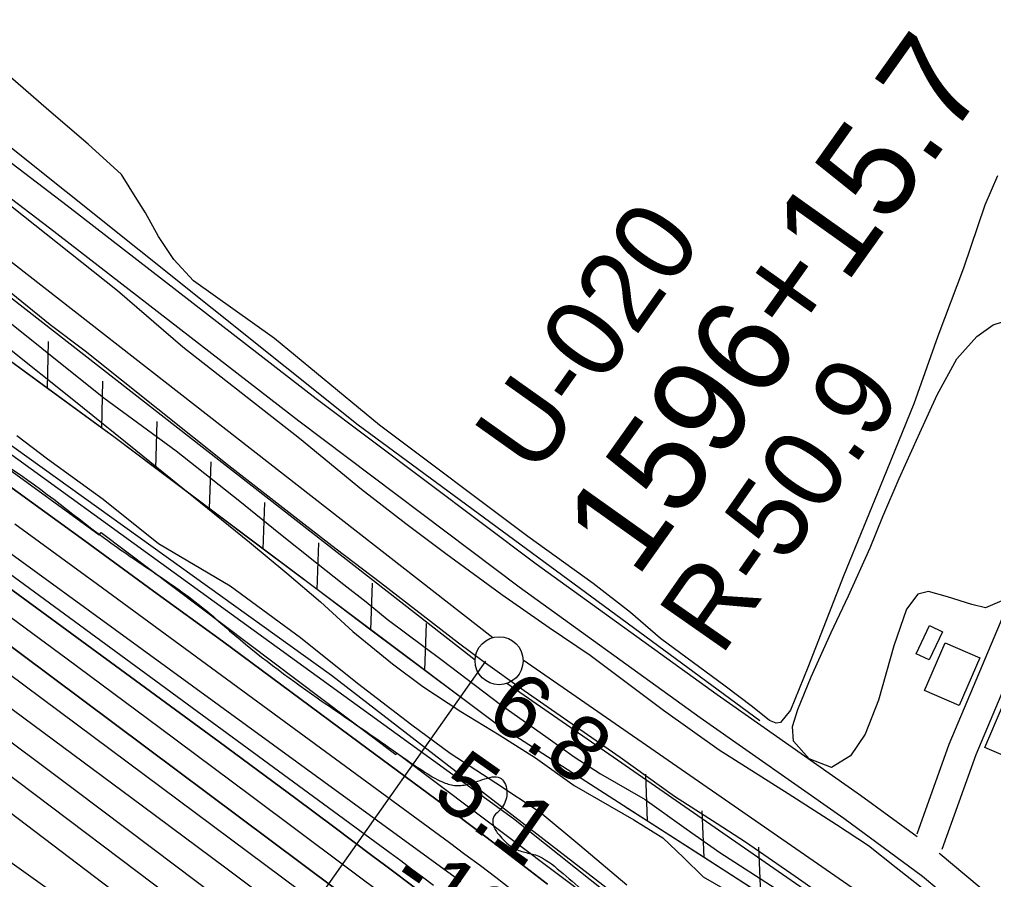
# Model space of a CAD drawing. Extents: x 3734862 to 3772949, y 391520 to 417239.
# Drawn here: x 3760730 to 3761743, y 400993 to 401887 of the extents above; entities that cross this region are included whole.
import ezdxf

# ---------------------------------------------------------------- set-up
doc = ezdxf.new("R2010")
doc.units = 0
for name, color, linetype in [('V-BLDG-OTLN', 7, 'Continuous'), ('V-FLOD-BASE', 7, 'Continuous'), ('V-LEVE-TOET', 7, 'Continuous'), ('V-RIVR-EDGE', 7, 'Continuous'), ('V-RIVR-RANG', 7, 'Continuous'), ('V-RIVR-RANG-IDEN', 7, 'Continuous'), ('V-ROAD-CNTR', 7, 'Continuous'), ('V-RRAP-FSHR', 7, 'Continuous'), ('V-RRAP-RVMT', 7, 'Continuous'), ('V-SITE-VEGE', 7, 'Continuous'), ('V-SURV-IDEN', 7, 'Continuous'), ('V-SURV-LINE', 7, 'Continuous'), ('V-TOPO-DPTH', 7, 'Continuous'), ('V-TOPO-MAJR', 7, 'Continuous'), ('V-TOPO-MINR', 7, 'Continuous'), ('V-TOPO-SHOR', 7, 'Continuous'), ('V-TOPO-WATR', 7, 'Continuous')]:
    doc.layers.add(name, color=color, linetype=linetype)

msp = doc.modelspace()

# ---------------------------------------------------------------- linework, layer by layer
at = {"layer": 'V-BLDG-OTLN'}
for points in [[(3761690.4, 401250.7), (3761676.5, 401221.4), (3761663, 401227.8), (3761676.9, 401257.1)], [(3761671.5, 401189.4), (3761693, 401239.1), (3761729, 401223.5), (3761707.5, 401173.8)], [(3761811.6, 401198.7), (3761774.8, 401112.9), (3761734.2, 401130.3), (3761771, 401216.1)]]:
    msp.add_lwpolyline(points, close=True, dxfattribs=at)
at = {"layer": 'V-FLOD-BASE'}
msp.add_lwpolyline([(3760697.2, 401622.4), (3760761.9, 401570), (3760798.5, 401542.8), (3760947.9, 401423.4), (3761025.7, 401362.7), (3761059.5, 401336.8), (3761105.6, 401301.9), (3761186.9, 401239.1), (3761212.4, 401220.2), (3761255.1, 401189.5), (3761300.6, 401158), (3761355.1, 401120.3), (3761411.6, 401079.7), (3761455.7, 401051.1), (3761485.4, 401032.2), (3761537, 400996.5), (3761599.8, 400952.5), (3761633.5, 400926), (3761683.8, 400888.2)], dxfattribs=at)
at = {"layer": 'V-LEVE-TOET'}
for points in [[(3761734.4, 400932.5), (3761642.1, 401005.1), (3761613.2, 401028.1), (3761580.1, 401049.8), (3761529.8, 401082), (3761458.1, 401127.5), (3761400.2, 401168.7), (3761323.7, 401226), (3761281, 401254.6), (3761232, 401288.9), (3761173.5, 401331.5), (3761132.1, 401362.9), (3761086, 401398.5), (3761021.2, 401451.6), (3760900, 401546.5), (3760831.9, 401605.1), (3760708.6, 401702.9)], [(3760688.5, 401597.3), (3760817.9, 401494), (3760893, 401438.8), (3760959.2, 401386.4), (3760999.8, 401353.6), (3761039, 401322.2), (3761067.3, 401299.9), (3761090.7, 401281.7), (3761112.7, 401263.6), (3761169.9, 401221), (3761230.5, 401174.9), (3761280.2, 401139.9), (3761307, 401120.4)], [(3761307, 401120.4), (3761334.6, 401102.9), (3761380.8, 401076.3), (3761423.5, 401045.5), (3761458.7, 401021.1), (3761564.2, 400953.2)]]:
    msp.add_lwpolyline(points, dxfattribs=at)
at = {"layer": 'V-RIVR-EDGE'}
msp.add_spline([(3755702.1, 404495.3), (3755757.2, 404470.8), (3755793.3, 404451.2), (3755852.5, 404424.4), (3755881.4, 404415.7), (3755906.2, 404404.4), (3755920.2, 404395.8), (3755948.7, 404379.4), (3755958.2, 404378.9), (3755969, 404378), (3755990.7, 404368.5), (3756022.8, 404350.3), (3756054.8, 404336.6), (3756079.7, 404323), (3756103.6, 404309.4), (3756144.2, 404288), (3756167.7, 404269), (3756188.9, 404253.6), (3756231.4, 404233.1), (3756271.6, 404217.2), (3756299.1, 404203.1), (3756403, 404163.5), (3756460.4, 404140.3), (3756508.7, 404114.9), (3756530.8, 404104), (3756588.2, 404078), (3756639.2, 404052.1), (3756694.3, 404019.5), (3756726.8, 403998.1), (3756735.8, 403989.1), (3756740.3, 403979.6), (3756740.3, 403973.2), (3756740.7, 403967.8), (3756747.5, 403960.5), (3756759.7, 403953.7), (3756786.3, 403941.5), (3756814.3, 403929.2), (3756864.5, 403904.6), (3756889.3, 403896), (3756899.7, 403897.3), (3756908.3, 403901.8), (3756919.2, 403901.3), (3756933.2, 403894.1), (3756945.8, 403892.7), (3756956.2, 403893.1), (3756962.1, 403897.2), (3756970.7, 403896.7), (3756978.4, 403894.4), (3756992.4, 403894.8), (3757002.8, 403897.5), (3757019.1, 403901.5), (3757027.7, 403901.5), (3757034, 403901.1), (3757036.3, 403896.5), (3757036.7, 403891.1), (3757038.5, 403883.4), (3757046.6, 403874.3), (3757060.6, 403866.2), (3757076.4, 403853.9), (3757104.4, 403831.2), (3757122.4, 403816.7), (3757145.5, 403804.5), (3757165.3, 403796.7), (3757181.6, 403787.2), (3757194.2, 403777.7), (3757213.6, 403765.4), (3757229.9, 403756.3), (3757251.6, 403745.9), (3757266.5, 403741.3), (3757283.2, 403734.5), (3757308.9, 403720.9), (3757360.4, 403694.1), (3757393.8, 403670.9), (3757430, 403657.3), (3757461.6, 403645.4), (3757505.4, 403628.1), (3757548.3, 403610.4), (3757591.7, 403587.2), (3757649.5, 403552.3), (3757711.8, 403512.8), (3757753.8, 403493.2), (3757766.9, 403487.8), (3757773.2, 403487.8), (3757785.9, 403494.1), (3757794.5, 403494), (3757803.5, 403489.5), (3757807.1, 403480.9), (3757810.6, 403456), (3757814.2, 403447.9), (3757826.4, 403437), (3757854.4, 403422.9), (3757930.3, 403373.9), (3757975.8, 403342.6), (3758005.2, 403323.5), (3758062.1, 403286.7), (3758092.3, 403263.6), (3758175.8, 403209.6), (3758234.5, 403169.2), (3758283.7, 403133.8), (3758328.8, 403103.4), (3758399.2, 403041.7), (3758421.8, 403023.1), (3758438.1, 403017.7), (3758463.8, 403017.6), (3758491.4, 403026.1), (3758504.5, 403022), (3758513.6, 403014.3), (3758514, 403006.2), (3758499.9, 402997.2), (3758498.1, 402989.9), (3758502.2, 402978.2), (3758510.7, 402969.6), (3758522, 402962.8), (3758545, 402948.7), (3758582.1, 402926.9), (3758650.2, 402878.8), (3758697.6, 402840.7), (3758721.5, 402820.3), (3758740.9, 402809.4), (3758782, 402784.9), (3758831.2, 402755.4), (3758902.1, 402711.8), (3758960.4, 402675.5), (3759018.6, 402634.6), (3759069.6, 402599.7), (3759134.6, 402553.4), (3759185.6, 402508.1), (3759223.5, 402478.1), (3759262.3, 402448.2), (3759321.4, 402402.4), (3759371.5, 402366.1), (3759431.5, 402323.4), (3759463.6, 402300.3), (3759488.9, 402281.7), (3759576.9, 402222.7), (3759627, 402186.8), (3759672.1, 402153.7), (3759778.2, 402087.4), (3759832.8, 402050.7), (3759873, 402019.4), (3759909.5, 401989.4), (3760050.8, 401883.7), (3760100, 401850.2), (3760145.6, 401819.3), (3760185.8, 401788), (3760211.9, 401766.7), (3760254.8, 401734.5), (3760285.5, 401709.1), (3760303.1, 401700.5), (3760325.3, 401691.4), (3760352.8, 401671.4), (3760391.1, 401641), (3760430.4, 401612), (3760461.6, 401590.2), (3760536.9, 401543), (3760583, 401510.8), (3760602.8, 401495.8), (3760629, 401477.2), (3760672.4, 401449.5), (3760711.2, 401426.8), (3760818.6, 401347.8), (3760872.3, 401310.6), (3760925.6, 401271.6), (3760948.6, 401251.7), (3761039.8, 401181.8), (3761107, 401135.5), (3761151.7, 401104.7), (3761172.9, 401093.3), (3761186, 401090.6), (3761199.2, 401092.8), (3761219.5, 401099.1), (3761228.1, 401099.5), (3761233.5, 401095.4), (3761236.7, 401087.7), (3761236.6, 401077.8), (3761228.5, 401063.8), (3761223, 401057.5), (3761223, 401049.3), (3761228.9, 401039.4), (3761242.4, 401026.7), (3761254.1, 401021.7), (3761266.8, 401018.5), (3761292.5, 401001.7), (3761317.3, 400980.4), (3761342.1, 400955.4), (3761463.1, 400853.4), (3761510, 400812.1), (3761550.2, 400777.7), (3761585.3, 400746.8), (3761681.5, 400674.3), (3761756.4, 400618.9), (3761817.8, 400572.2), (3761878.3, 400530.4), (3761996.5, 400436.5), (3762057.4, 400389.8), (3762104.8, 400352.6), (3762156.3, 400313.2), (3762204.5, 400277.3), (3762245.2, 400247.8), (3762291.6, 400210.2), (3762325.9, 400182.1), (3762356.2, 400159.8), (3762404, 400123.6), (3762432.9, 400101.3), (3762455.5, 400091.3), (3762473.5, 400075.9), (3762512.3, 400044.2), (3762551.6, 400012.4), (3762593.6, 399983.8), (3762620.2, 399963.4), (3762661.7, 399937.1), (3762686.6, 399919.8), (3762793.1, 399841.3), (3762834.6, 399812.8), (3762873.4, 399790.1), (3762923.1, 399758.3), (3762957, 399737.4), (3762984, 399721.5), (3763024.2, 399693.4), (3763075.2, 399657.5), (3763115.9, 399633.9), (3763172.8, 399601.2), (3763228.7, 399568.5), (3763285.2, 399533.6), (3763344.3, 399494.1), (3763398.5, 399455.1), (3763444.1, 399421), (3763484.7, 399391.1), (3763603.4, 399303.1), (3763654.8, 399261.8), (3763661.1, 399259.5), (3763667, 399254.5), (3763672, 399245), (3763696.3, 399224.2), (3763722.9, 399200.1), (3763745.5, 399180.2), (3763818.1, 399117.2), (3763841.6, 399099.5), (3763852.4, 399092.2), (3763858.8, 399084.1), (3763875, 399067.3), (3763898, 399046), (3763924.6, 399023.8), (3763949, 399007.9), (3763970.2, 398987.5), (3764004, 398952.6), (3764028.4, 398926.7), (3764056.8, 398899.5), (3764092.9, 398862.4), (3764130.8, 398826.1), (3764147, 398811.6), (3764152.9, 398799.8), (3764162.3, 398783.5), (3764173.6, 398768.6), (3764186.7, 398757.2), (3764206.1, 398746.3), (3764226.9, 398742.2), (3764246.3, 398733.6), (3764269.3, 398717.7), (3764284.2, 398703.2), (3764301.8, 398691.8), (3764323, 398678.2), (3764345.1, 398661), (3764412.4, 398596.6), (3764457, 398559.9), (3764502.6, 398522.7), (3764538.3, 398497.7), (3764566.3, 398486.4), (3764583.9, 398484.5), (3764604.2, 398486.3), (3764616.5, 398486.2), (3764626.4, 398481.7), (3764630.9, 398474.4), (3764636.3, 398461.3), (3764634.9, 398450), (3764631.7, 398441.4), (3764633.1, 398434.7), (3764636.2, 398430.1), (3764643.9, 398425.6), (3764661.1, 398421.5), (3764685.4, 398409.2), (3764715.2, 398382), (3764745.4, 398356.1), (3764793.3, 398328), (3764844.3, 398292.6), (3764885.8, 398258.1), (3764918.8, 398234.5), (3764992.8, 398187.8), (3765058.3, 398144.2), (3765088.1, 398128.3), (3765140.9, 398100.2), (3765168.9, 398079.7), (3765193.7, 398061.6), (3765246.1, 398042), (3765282.2, 398018.4), (3765309.7, 397989.4), (3765340, 397955.4), (3765361.1, 397933.7), (3765382.3, 397911.9), (3765434.7, 397867.9), (3765477.6, 397838.4), (3765508.7, 397823.9), (3765545.3, 397801.2), (3765575.5, 397778), (3765617.5, 397749.9), (3765653.6, 397726.3), (3765681.6, 397710), (3765727.2, 397684.5), (3765762, 397660), (3765771.9, 397659.5), (3765788.2, 397660), (3765793.6, 397658.1), (3765793.6, 397653.6), (3765785.5, 397648.7), (3765785.5, 397645.5), (3765790.9, 397632.8), (3765800.3, 397623.8), (3765814.8, 397612.9), (3765831.9, 397605.6), (3765847.3, 397603.3), (3765858.1, 397598.7), (3765865.8, 397593.3), (3765888.8, 397577), (3765908.7, 397561.5), (3765918.2, 397548.4), (3765919.5, 397542.1), (3765921.3, 397536.2), (3765926.7, 397533.5), (3765933, 397534.4), (3765940.7, 397533.4), (3765944.8, 397530.3), (3765957, 397519.4), (3765987.7, 397499.9), (3766024.7, 397468.1), (3766059.4, 397438.2), (3766085.1, 397413.3), (3766102.7, 397400.1), (3766131.6, 397377.4), (3766172.7, 397350.2), (3766210.6, 397318.9), (3766264.3, 397285.3), (3766306.8, 397260.8), (3766362.7, 397220.8), (3766381.1, 397208.5)], degree=3, dxfattribs=at)
at = {"layer": 'V-RIVR-RANG'}
msp.add_line((3761214.9, 401220.2), (3760730.5, 400533.9), dxfattribs=at)
at = {"layer": 'V-ROAD-CNTR'}
for points in [[(3760500.4, 401906.5), (3760507.9, 401901.1), (3760779.6, 401694), (3761038.7, 401493.3), (3761267.5, 401321.3), (3761455.7, 401185.5), (3761604.9, 401080.8), (3761663.8, 401037.6)], [(3763353.8, 399756.3), (3763395.8, 399726), (3763507.8, 399647.2), (3763490.5, 399622.7), (3763378.3, 399701.6), (3763203.6, 399827.8), (3762973.9, 399995.2), (3762804.1, 400118.3), (3762732.6, 400170.1), (3762480.2, 400352.9), (3762293.3, 400491.2), (3762237.8, 400532.2), (3762013.5, 400712.9), (3761753.6, 400925.4), (3761733.7, 400942.2), (3761669.4, 400996.2), (3761587.5, 401056.5), (3761438.3, 401161), (3761249.7, 401297.1), (3761020.5, 401469.5), (3760761.3, 401670.2), (3760490, 401877)], [(3761663.8, 401040.5), (3761697.3, 401133.8), (3761750.7, 401260.4), (3761856, 401513.8), (3761934, 401690), (3761960.3, 401749.8)], [(3761689.9, 401024.5), (3761725.3, 401122.9), (3761778.4, 401248.8), (3761883.5, 401501.9), (3761961.4, 401677.8), (3761987.8, 401737.7)], [(3761687, 401020.5), (3761688, 401019.8), (3761741.3, 400975)]]:
    msp.add_lwpolyline(points, dxfattribs=at)
at = {"layer": 'V-RRAP-FSHR'}
for p, q in [((3760759.1, 401503.6), (3760760.2, 401552.5)), ((3760815.6, 401462.3), (3760816.6, 401511.1)), ((3760871.7, 401420.4), (3760873.3, 401469.2)), ((3760927.7, 401378.4), (3760929.3, 401427.2)), ((3760983.7, 401336.4), (3760985.3, 401385.2)), ((3761039.7, 401294.4), (3761041.3, 401343.2)), ((3761095.7, 401252.4), (3761097.3, 401301.2)), ((3761151.7, 401210.4), (3761153.3, 401259.2)), ((3761383.4, 401053.6), (3761381.5, 401102.4)), ((3761442.3, 401015.7), (3761440.4, 401064.5)), ((3761501.2, 400977.9), (3761499.3, 401026.7))]:
    msp.add_line(p, q, dxfattribs=at)
for points in [[(3754460.9, 405046.7), (3755005.7, 404860.9), (3755712.4, 404532.4), (3756610.6, 404118.1), (3756963.9, 403918.1), (3757348.8, 403748.5), (3757842.4, 403484.6), (3758500.9, 403026.8), (3759143.8, 402584.1), (3759834.4, 402066.7), (3760444.5, 401629.9), (3760667.4, 401483), (3761054.5, 401205.4), (3761588.8, 400792.9), (3762211.7, 400314.4), (3762948.8, 399790.6), (3763371.9, 399516.2), (3763828.7, 399148.5)], [(3764998.2, 398390.5), (3764760.7, 398519.5), (3764522.5, 398668.2), (3764156.8, 398983), (3763831.7, 399230), (3763537.4, 399441.8), (3763368, 399565.4), (3763155.9, 399717.1), (3762782.3, 399993.3), (3762479, 400204.2), (3762102.7, 400498.2), (3761742.8, 400796), (3761554.5, 400943.7), (3761225.9, 401154.8), (3760828, 401453.3), (3760408.3, 401760.5)], [(3760759.1, 401503.6), (3760702.6, 401545)], [(3760815.6, 401462.3), (3760759.1, 401503.6)], [(3760871.7, 401420.4), (3760828, 401453.3), (3760815.6, 401462.3)], [(3760927.7, 401378.4), (3760871.7, 401420.4)], [(3760983.7, 401336.4), (3760927.7, 401378.4)], [(3761039.7, 401294.4), (3760983.7, 401336.4)], [(3761095.7, 401252.4), (3761039.7, 401294.4)], [(3761151.7, 401210.4), (3761095.7, 401252.4)], [(3761187.4, 401183.6), (3761151.7, 401210.4)], [(3761383.4, 401053.6), (3761359.4, 401069)], [(3761442.3, 401015.7), (3761383.4, 401053.6)], [(3761501.2, 400977.9), (3761442.3, 401015.7)]]:
    msp.add_lwpolyline(points, dxfattribs=at)
at = {"layer": 'V-RRAP-RVMT'}
for p, q in [((3760704.1, 401430.3), (3760813, 401351.3)), ((3760813, 401351.3), (3760815, 401353.7)), ((3760815, 401353.7), (3761121.6, 401123.1)), ((3761121.6, 401123.1), (3761123.1, 401124.5)), ((3761123.1, 401124.5), (3761337.9, 400963))]:
    msp.add_line(p, q, dxfattribs=at)
at = {"layer": 'V-SITE-VEGE'}
for points in [[(3761747.5, 401724.8), (3761734.3, 401694.1), (3761712.1, 401628.7), (3761685.6, 401557.9), (3761660.6, 401487.7), (3761628.7, 401409.4), (3761587.7, 401309.3), (3761550.2, 401213.3), (3761532.2, 401169), (3761521.9, 401156.1), (3761517.1, 401155.5), (3761510.3, 401158.3), (3761492.6, 401172.7), (3761464.1, 401194.1), (3761396.8, 401243.7), (3761365.6, 401270.5), (3761326.9, 401300.8), (3761258.9, 401349.7), (3761104.7, 401465.5), (3760995.3, 401555.6), (3760911.1, 401615.6), (3760890.7, 401637.6), (3760874.5, 401661.6), (3760861, 401686.2), (3760852.2, 401700.6), (3760836, 401726), (3760801.4, 401757.6), (3760760.6, 401792.7), (3760717.9, 401829.9)], [(3761766.5, 401289), (3761735, 401275.6), (3761720.7, 401279.1), (3761695.5, 401286.8), (3761675.7, 401292.4), (3761664.8, 401289.7), (3761653, 401274.1), (3761639.8, 401235.9), (3761623.7, 401179.4), (3761609.9, 401144), (3761594.7, 401121.5), (3761574.8, 401109.4), (3761551.6, 401118.4), (3761535.4, 401136.9), (3761534.1, 401152), (3761539.7, 401169.7), (3761553.6, 401203.7), (3761574.4, 401250), (3761592.4, 401288.1), (3761615.2, 401337.8), (3761628.4, 401370.5), (3761645.1, 401410), (3761665.1, 401453.6), (3761684.6, 401497.1), (3761705.3, 401534.6), (3761725.9, 401557.6), (3761743.1, 401569.8), (3761761.5, 401575.8)], [(3760718, 401546.1), (3760784.8, 401493), (3760851, 401439.3), (3760969.4, 401343.7), (3761008, 401311.6), (3761043.1, 401281.6), (3761076.8, 401250.9), (3761118.1, 401217.4), (3761149.8, 401193.6), (3761189.1, 401167.8), (3761229.1, 401143.3), (3761267, 401119.5), (3761307, 401090.8), (3761369.1, 401055.1), (3761399.4, 401036.2), (3761420.7, 401016), (3761441.4, 400995.8), (3761464.1, 400982.5)], [(3761362, 400987.2), (3761313.1, 401028.3), (3761271.8, 401062.5), (3761225.6, 401093.3), (3761178, 401124.1), (3761138.1, 401153.4), (3761081.6, 401196.7), (3761022.4, 401244.2), (3760949.3, 401298), (3760874.8, 401342.1), (3760817, 401388.1), (3760759.1, 401430.1), (3760727.4, 401454.5)]]:
    msp.add_lwpolyline(points, dxfattribs=at)
at = {"layer": 'V-SURV-LINE'}
for points in [[(3760505.6, 401803.6), (3761222.4, 401244.6)], [(3761204, 401220.9), (3760487.2, 401780)], [(3761253.9, 401221.5), (3761642.5, 400952.6)], [(3761625.5, 400927.9), (3761236.9, 401196.8)]]:
    msp.add_lwpolyline(points, dxfattribs=at)
msp.add_circle((3761229, 401220.5), 25, dxfattribs=at)
at = {"layer": 'V-TOPO-DPTH'}
for points in [[(3760357.6, 401664.1), (3760798.1, 401345), (3760869.6, 401292.9), (3760941.1, 401240.7), (3761012.4, 401188.2), (3761083.5, 401135.5), (3761171.1, 401070.5), (3761198.3, 401050.1), (3761225.4, 401029.6), (3761252.4, 401008.9), (3761279.3, 400988.2)], [(3760319, 401589.1), (3760937.8, 401136), (3760977.6, 401106.7), (3761017.4, 401077.3), (3761057.1, 401047.7), (3761096.7, 401018.1), (3761111, 401007.3), (3761143.4, 400982.9)], [(3760319, 401589.1), (3760937.8, 401136), (3760977.6, 401106.7), (3761017.4, 401077.3), (3761057.1, 401047.7), (3761096.7, 401018.1), (3761111, 401007.3), (3761143.4, 400982.9)], [(3761189.1, 400990.6), (3761183.2, 400995), (3760366.8, 401589.1)], [(3761189.1, 400990.6), (3761183.2, 400995), (3760366.8, 401589.1)], [(3761116.8, 400970.7), (3760970.6, 401080.1), (3760875.2, 401151.2), (3760779.7, 401222.1), (3760684, 401292.6)], [(3761116.8, 400970.7), (3760970.6, 401080.1), (3760875.2, 401151.2), (3760779.7, 401222.1), (3760684, 401292.6)], [(3760697.9, 401252.6), (3761122.3, 400935.9)], [(3760697.9, 401252.6), (3761122.3, 400935.9)]]:
    msp.add_lwpolyline(points, dxfattribs=at)
at = {"layer": 'V-TOPO-MAJR'}
for points in [[(3761127.7, 400902.2), (3760361.5, 401472.8)], [(3760792.8, 400959.2), (3760685.5, 401035.7)]]:
    msp.add_lwpolyline(points, dxfattribs=at)
at = {"layer": 'V-TOPO-MINR'}
for points in [[(3761659.9, 400725.3), (3761244, 401056.2), (3760347.1, 401705.8)], [(3761160.8, 400986.8), (3761149.4, 400995.3), (3761138, 401003.8), (3761126.6, 401012.3), (3761115.2, 401020.7), (3760296.1, 401621)], [(3761143.4, 400982.9), (3761111, 401007.3), (3761096.7, 401018.1), (3761057.1, 401047.7), (3761017.4, 401077.3), (3760977.6, 401106.7), (3760937.8, 401136), (3760319, 401589.1)], [(3761189.1, 400990.6), (3761183.2, 400995), (3760366.8, 401589.1)], [(3760987.8, 400972.4), (3760944.7, 401004.8), (3760901.4, 401037.1), (3760858.1, 401069.3), (3760260.6, 401511.9)], [(3760923.5, 400908), (3760179.5, 401472.6)], [(3761241.7, 400982.7), (3761225.7, 400994.9), (3761209.7, 401007.1), (3761193.5, 401019.1), (3761177.3, 401031.1), (3760811.3, 401299.6), (3760725.3, 401362.6)], [(3761116.8, 400970.7), (3760970.6, 401080.1), (3760875.2, 401151.2), (3760779.7, 401222.1), (3760684, 401292.6)], [(3761122.3, 400935.9), (3760697.9, 401252.6)], [(3761067.3, 400838.8), (3760548.1, 401230.5)], [(3761060.9, 400879.8), (3760892.5, 401007), (3760788.7, 401085.1), (3760684.7, 401162.8)]]:
    msp.add_lwpolyline(points, dxfattribs=at)
at = {"layer": 'V-TOPO-SHOR'}
msp.add_lwpolyline([(3760869.2, 402785.8), (3760724.5, 402412.1), (3760519.6, 401907.8), (3760636.1, 401823.4), (3760702.4, 401769.1), (3761082.2, 401465.8), (3761500.1, 401158.4)], dxfattribs=at)
at = {"layer": 'V-TOPO-WATR'}
msp.add_lwpolyline([(3761279.3, 400988.2), (3761252.4, 401008.9), (3761225.4, 401029.6), (3761198.3, 401050.1), (3761171.1, 401070.5), (3761083.5, 401135.5), (3761012.4, 401188.2), (3760941.1, 401240.7), (3760869.6, 401292.9), (3760798.1, 401345), (3760357.6, 401664.1)], dxfattribs=at)

# ---------------------------------------------------------------- texts
at = {"layer": 'V-RIVR-RANG'}
for s, rotation, p in [('6.8', 324.8683, (3761212.2, 401159.9)), ('6.8', 324.8683, (3761212.2, 401159.9)), ('6.8', 324.8683, (3761212.2, 401159.9)), ('5.1', 324.8683, (3761156.8, 401076.6)), ('5.1', 324.8683, (3761156.8, 401076.6)), ('5.1', 324.8683, (3761156.8, 401076.6)), ('-13', 325.1554, (3761111.9, 400985.5))]:
    msp.add_text(s, height=67, rotation=rotation, dxfattribs=at).set_placement(p)
at = {"layer": 'V-RIVR-RANG-IDEN'}
for s, rotation, p in [('U-020', 54.6473, (3761267.1, 401410.7)), ('R-50.9', 55.0924, (3761459.7, 401223.8))]:
    msp.add_text(s, height=83, rotation=rotation, dxfattribs=at).set_placement(p)
at = {"layer": 'V-SURV-IDEN'}
msp.add_text('1596+15.7', height=100, rotation=54.5681, dxfattribs=at).set_placement((3761372, 401304.9))

doc.saveas('drawing.dxf')
